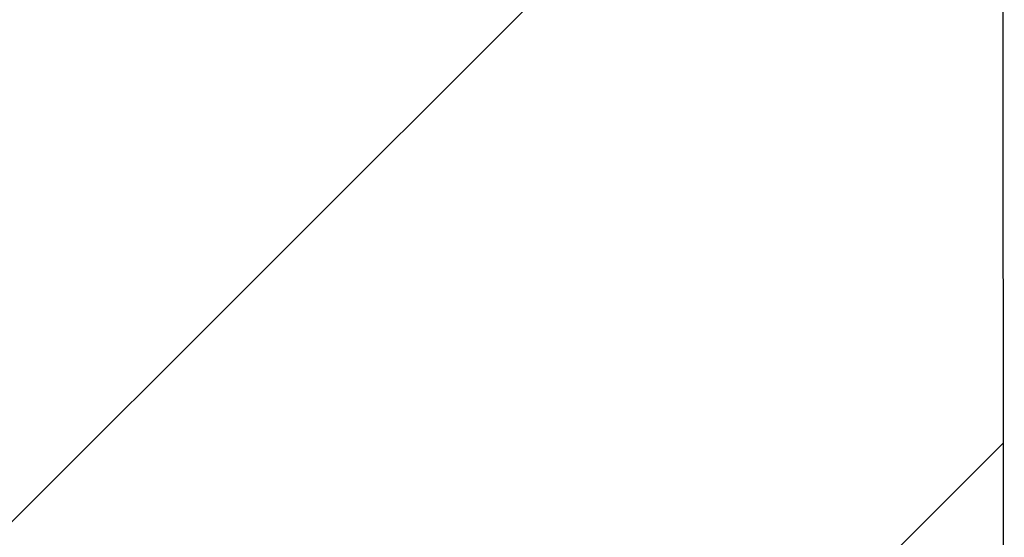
# Model space of a CAD drawing. Header units: millimetres. Extents: x -57642 to 5082813, y -177084 to 58112.
# Tile 1052 of 1056: x 109335 to 109578, y -48267 to -48139. Entities that reach past the tile are written whole.
import ezdxf

# ---------------------------------------------------------------- set-up
doc = ezdxf.new("R2010")
doc.units = ezdxf.units.MM

msp = doc.modelspace()

# ---------------------------------------------------------------- hatches: boundary and pattern name
at = {"lineweight": 9}
h = msp.add_hatch(dxfattribs=at)
h.set_pattern_fill('ANSI33', color=256, scale=50)
h.set_pattern_definition([(45, (0, -1340.02), (-224.5064, 224.5064), []), (45, (224.5, -1340.02), (-224.5064, 224.5064), [158.75, -79.375])])
h.paths.add_polyline_path([(109576.98347, -47713.05646), (109142.98347, -47707.2569), (109142.98347, -47636.98964), (109008.33601, -47636.98964, -1), (108987.63094, -47636.98964), (108852.98347, -47636.98964), (108852.98347, -47902.76692), (108952.98347, -47902.76692), (108952.98347, -47912.76692), (108852.98347, -47912.76692), (108852.98347, -48072.76692), (108952.98347, -48072.76692), (108952.98347, -48082.7669), (109130.9978, -48082.76692, -0.414213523), (109127.99781, -48079.76692), (109127.99781, -48076.76692), (109174.39781, -48076.76692), (109174.39781, -48066.76692), (109299.48485, -48066.76692), (109299.48485, -48064.76692), (109459.48485, -48064.76692), (109577.25974, -48066.76692)])
h.paths.add_polyline_path([(109577.27224, -48082.76692), (109187.99781, -48082.76692), (109187.99781, -48116.76692), (109176.98347, -48116.76945), (109176.98343, -48260.05642), (109176.98331, -48521.69973), (109577.61507, -48521.69973)])
edge = h.paths.add_edge_path()
edge.add_line((109142.98347, -46516.26793), (109139.48347, -46516.26793))
edge.add_arc((109139.48347, -46512.76793), 3.5, 180, 270, ccw=False)
edge.add_line((109135.98347, -46512.76793), (109135.98347, -46496.76793))
edge.add_arc((109128.98347, -46496.76793), 7, 0, 90)
edge.add_line((109128.98347, -46489.76793), (109084.98347, -46489.76793))
edge.add_arc((109084.98347, -46487.76793), 2, 180, 270, ccw=False)
edge.add_line((109082.98347, -46487.76793), (109082.98347, -46484.76793))
edge.add_arc((109084.98347, -46484.76793), 2, 90, 180, ccw=False)
edge.add_line((109084.98347, -46482.76793), (108992.98347, -46482.76793))
edge.add_line((108992.98347, -46482.76793), (108992.98347, -46782.76793))
edge.add_line((108992.98347, -46782.76793), (108852.98347, -46782.76793))
edge.add_line((108852.98347, -46782.76793), (108852.98347, -47636.98964))
edge.add_line((108852.98347, -47636.98964), (108987.63094, -47636.98964))
edge.add_arc((108997.98347, -47636.98964), 10.35253, 0, 180, ccw=False)
edge.add_line((109008.33601, -47636.98964), (109142.98347, -47636.98964))
edge.add_line((109142.98347, -47636.98964), (109142.98347, -47131.80114))
edge.add_line((109142.98347, -47131.80114), (109095.4832, -47131.80114))
edge.add_line((109095.4832, -47131.80114), (109095.4832, -47128.66078))
edge.add_line((109095.4832, -47128.66078), (109142.98347, -47128.66078))
edge.add_line((109142.98347, -47128.66078), (109142.98347, -46516.26793))

# ---------------------------------------------------------------- linework, layer by layer
msp.add_line((109577.61507, -48521.69973), (109576.98347, -47713.05646))

doc.saveas('drawing.dxf')
